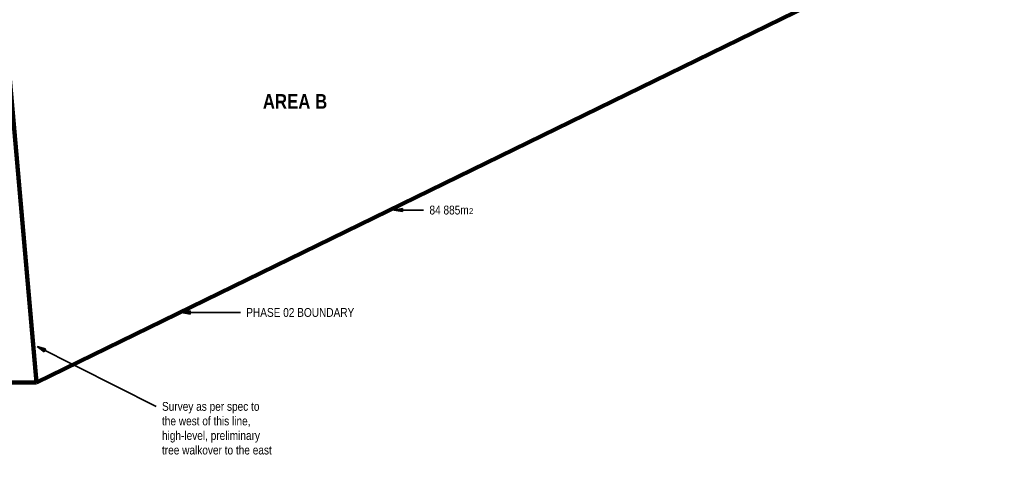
# Model space of a CAD drawing. Header units: millimetres. Extents: x -287732 to 520720, y -103372 to 287754.
# Tile 310 of 380: x 184944 to 520720, y -103372 to 49811. Entities that reach past the tile are written whole.
import ezdxf

# ---------------------------------------------------------------- set-up
doc = ezdxf.new("R2010")
doc.units = ezdxf.units.MM
doc.layers.add('A_RHA_Line', color=7, linetype='Continuous', lineweight=9, true_color=0x00a600)
doc.layers.add('A_RHA_Text', color=7, linetype='Continuous', lineweight=9)
doc.styles.add('Arial Narrow', font='ARIALN.TTF', dxfattribs={"height": 3000})
doc.styles.add('Arial Narrow_1', font='ARIALN.TTF', dxfattribs={"height": 1949.751175})
doc.styles.add('Arial Narrow_B_1', font='ARIALNB.TTF', dxfattribs={"height": 5000})

msp = doc.modelspace()

# ---------------------------------------------------------------- hatches: boundary and pattern name
at = {"layer": 'A_RHA_Text', "lineweight": 35, "true_color": 0xff0000}
msp.add_hatch(color=1, dxfattribs=at).paths.add_polyline_path([(312543, -15039), (315543, -15568), (315543, -14510)])
at = {"layer": 'A_RHA_Text', "lineweight": 35}
msp.add_hatch(color=256, dxfattribs=at).paths.add_polyline_path([(240110, -49933), (243110, -50462), (243110, -49404)])
at = {"layer": 'A_RHA_Text', "lineweight": 35, "true_color": 0x0080ff}
msp.add_hatch(color=150, dxfattribs=at).paths.add_polyline_path([(190848, -61488), (193290, -63309), (193765, -62364)])

# ---------------------------------------------------------------- linework, layer by layer
at = {"layer": 'A_RHA_Line', "color": 5, "lineweight": 140, "true_color": 0x0000ff}
msp.add_line((174338, 111883), (190683, -73821), dxfattribs=at)
at = {"layer": 'A_RHA_Line', "color": 1, "lineweight": 140, "true_color": 0xff0000}
for p in [(520720, 87241), (-217182, -73821)]:
    msp.add_line(p, (190683, -73821), dxfattribs=at)
at = {"layer": 'A_RHA_Text', "color": 1, "lineweight": 35, "true_color": 0xff0000}
for p, q in [((315543, -14510), (312543, -15039)), ((312543, -15039), (315543, -15568)), ((312543, -15039), (322693, -15039)), ((315543, -15568), (315543, -14510))]:
    msp.add_line(p, q, dxfattribs=at)
at = {"layer": 'A_RHA_Text', "lineweight": 35}
for p, q in [((243110, -49404), (240110, -49933)), ((240110, -49933), (243110, -50462)), ((240110, -49933), (260202, -49933)), ((243110, -50462), (243110, -49404))]:
    msp.add_line(p, q, dxfattribs=at)
at = {"layer": 'A_RHA_Text', "color": 150, "lineweight": 35, "true_color": 0x0080ff}
for p, q in [((190848, -61488), (193290, -63309)), ((193765, -62364), (190848, -61488)), ((190848, -61488), (231470, -81936)), ((193290, -63309), (193765, -62364))]:
    msp.add_line(p, q, dxfattribs=at)

# ---------------------------------------------------------------- texts
at = {"layer": 'A_RHA_Text', "color": 1, "lineweight": 35, "true_color": 0xff0000, "attachment_point": 1}
for s, insert, char_height, width, style in [('84 885m', (324693, -13539), 3000, 16354.42, 'Arial Narrow'), ('2', (338186, -14401), 1950, 1603.37, 'Arial Narrow_1')]:
    msp.add_mtext(s, dxfattribs=dict(at, insert=insert, char_height=char_height, width=width, style=style))
at = {"layer": 'A_RHA_Text', "color": 150, "lineweight": 35, "true_color": 0x0080ff, "insert": (233470, -80436), "char_height": 3000, "width": 41767.92, "attachment_point": 1, "style": 'Arial Narrow', "bg_fill": 3, "box_fill_scale": 1.25, "bg_fill_color": 256, "bg_fill_true_color": 13158600, "bg_fill_transparency": 0}
msp.add_mtext('Survey as per spec to ', dxfattribs=at)

# ---------------------------------------------------------------- next in the draw order: texts
at = {"layer": 'A_RHA_Text', "color": 5, "lineweight": 100, "true_color": 0x0000ff, "insert": (267861, 24465), "char_height": 5000, "width": 26856.53, "attachment_point": 1, "style": 'Arial Narrow_B_1', "bg_fill": 3, "box_fill_scale": 1.25, "bg_fill_color": 256, "bg_fill_true_color": 13158600, "bg_fill_transparency": 0}
msp.add_mtext('AREA B', dxfattribs=at)
at = {"layer": 'A_RHA_Text', "lineweight": 35, "insert": (262202, -48433), "char_height": 3000, "width": 45215.18, "attachment_point": 1, "style": 'Arial Narrow', "bg_fill": 3, "box_fill_scale": 1.25, "bg_fill_color": 256, "bg_fill_true_color": 13158600, "bg_fill_transparency": 0}
msp.add_mtext('PHASE 02 BOUNDARY', dxfattribs=at)
at = {"layer": 'A_RHA_Text', "color": 150, "lineweight": 35, "true_color": 0x0080ff, "insert": (233470, -85397), "char_height": 3000, "width": 38400.83, "attachment_point": 1, "style": 'Arial Narrow', "bg_fill": 3, "box_fill_scale": 1.25, "bg_fill_color": 256, "bg_fill_true_color": 13158600, "bg_fill_transparency": 0}
msp.add_mtext('the west of this line, ', dxfattribs=at)

# ---------------------------------------------------------------- next in the draw order: texts
at = {"layer": 'A_RHA_Text', "color": 150, "lineweight": 35, "true_color": 0x0080ff, "insert": (233470, -90358), "char_height": 3000, "width": 42088.59, "attachment_point": 1, "style": 'Arial Narrow', "bg_fill": 3, "box_fill_scale": 1.25, "bg_fill_color": 256, "bg_fill_true_color": 13158600, "bg_fill_transparency": 0}
msp.add_mtext('high-level, preliminary ', dxfattribs=at)

# ---------------------------------------------------------------- next in the draw order: texts
at = {"layer": 'A_RHA_Text', "color": 150, "lineweight": 35, "true_color": 0x0080ff, "insert": (233470, -95319), "char_height": 3000, "width": 45856.53, "attachment_point": 1, "style": 'Arial Narrow', "bg_fill": 3, "box_fill_scale": 1.25, "bg_fill_color": 256, "bg_fill_true_color": 13158600, "bg_fill_transparency": 0}
msp.add_mtext('tree walkover to the east', dxfattribs=at)

doc.saveas('drawing.dxf')
